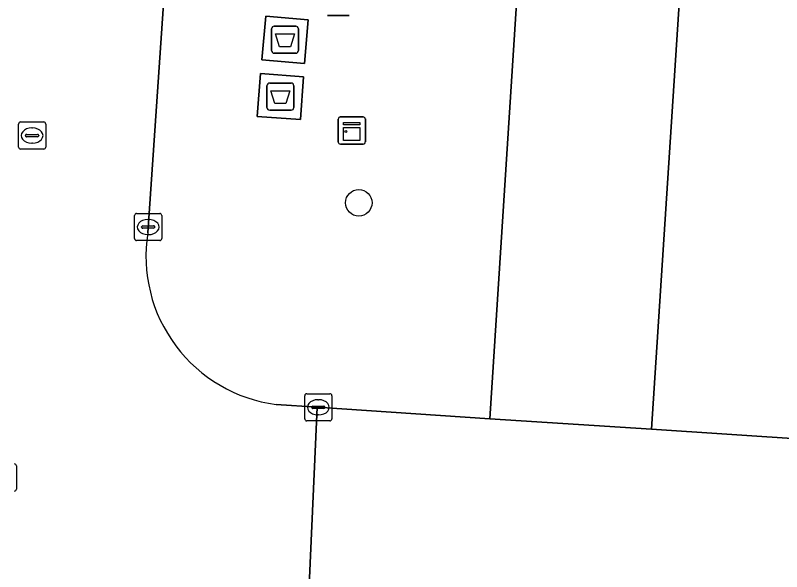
# Model space of a CAD drawing. Extents: x 161848 to 162726, y 385382 to 386521.
# Drawn here: x 162009.2 to 162037.47, y 385590.01 to 385610.51 of the extents above; entities that cross this region are included whole.
import ezdxf

# ---------------------------------------------------------------- set-up
doc = ezdxf.new("R2010")
doc.units = 0
for name, color, linetype in [('IMGEO_Afval_apart_plaats', 7, 'Continuous'), ('IMGEO_Boom', 7, 'Continuous'), ('IMGEO_Kast', 7, 'Continuous'), ('IMGEO_Kolk', 7, 'Continuous'), ('IMGEO_Lichtmast', 7, 'Continuous'), ('IMGEO_Parkeervlak_open', 7, 'Continuous'), ('IMGEO_Rijbaan_lokaal_open', 7, 'Continuous'), ('IMGEO_Rioolput', 7, 'Continuous'), ('IMGEO_Voetpad_gesloten', 7, 'Continuous'), ('IMGEO_Voetpad_open', 7, 'Continuous')]:
    doc.layers.add(name, color=color, linetype=linetype)

msp = doc.modelspace()

# ---------------------------------------------------------------- linework, layer by layer
at = {"layer": 'IMGEO_Afval_apart_plaats'}
for p, q in [((162018.757, 385610.113), (162019.547, 385610.113)), ((162019.547, 385610.113), (162018.757, 385610.113)), ((162018.657, 385609.213), (162018.657, 385610.013)), ((162018.657, 385610.013), (162018.657, 385609.213)), ((162019.647, 385610.013), (162019.647, 385609.213)), ((162019.647, 385609.213), (162019.647, 385610.013)), ((162019.547, 385609.113), (162018.757, 385609.113)), ((162018.757, 385609.113), (162019.547, 385609.113)), ((162018.486, 385607.118), (162018.486, 385607.918)), ((162018.486, 385607.918), (162018.486, 385607.118)), ((162018.586, 385608.018), (162019.376, 385608.018)), ((162019.376, 385608.018), (162018.586, 385608.018)), ((162019.476, 385607.918), (162019.476, 385607.118)), ((162019.476, 385607.118), (162019.476, 385607.918)), ((162019.376, 385607.018), (162018.586, 385607.018)), ((162018.586, 385607.018), (162019.376, 385607.018))]:
    msp.add_line(p, q, dxfattribs=at)
for points in [[(162018.8, 385609.827), (162019.504, 385609.827), (162019.355, 385609.357), (162018.949, 385609.357), (162018.8, 385609.827)], [(162018.629, 385607.732), (162019.333, 385607.732), (162019.184, 385607.262), (162018.778, 385607.262), (162018.629, 385607.732)]]:
    msp.add_lwpolyline(points, dxfattribs=at)
for centre, start, end in [((162018.757, 385610.013), 90, 180), ((162018.757, 385610.013), 90, 180), ((162019.547, 385610.013), 0, 90), ((162019.547, 385610.013), 360, 90), ((162018.757, 385609.213), 180, 270), ((162018.757, 385609.213), 180, 270), ((162019.547, 385609.213), 270, 0), ((162019.547, 385609.213), 270, 0), ((162018.586, 385607.918), 90, 180), ((162018.586, 385607.918), 90, 180), ((162019.376, 385607.918), 0, 90), ((162019.376, 385607.918), 360, 90), ((162018.586, 385607.118), 180, 270), ((162018.586, 385607.118), 180, 270), ((162019.376, 385607.118), 270, 0), ((162019.376, 385607.118), 270, 0)]:
    msp.add_arc(centre, 0.1, start, end, dxfattribs=at)
at = {"layer": 'IMGEO_Boom'}
msp.add_circle((162021.871, 385603.603), 0.489, dxfattribs=at)
at = {"layer": 'IMGEO_Kast'}
for p, q in [((162021.114, 385605.843), (162021.114, 385606.684)), ((162021.114, 385606.684), (162021.114, 385605.843)), ((162021.189, 385606.768), (162022.03, 385606.768)), ((162022.03, 385606.768), (162021.189, 385606.768)), ((162022.114, 385606.693), (162022.114, 385605.852)), ((162022.114, 385605.852), (162022.114, 385606.693)), ((162022.039, 385605.768), (162021.198, 385605.768)), ((162021.198, 385605.768), (162022.039, 385605.768))]:
    msp.add_line(p, q, dxfattribs=at)
for points in [[(162021.309, 385606.558), (162021.909, 385606.558), (162021.909, 385606.473), (162021.309, 385606.473), (162021.309, 385606.558)], [(162021.309, 385606.383), (162021.909, 385606.383), (162021.909, 385605.894), (162021.309, 385605.894), (162021.309, 385606.383)]]:
    msp.add_lwpolyline(points, dxfattribs=at)
msp.add_circle((162021.393, 385606.232), 0.0377, dxfattribs=at)
for centre, start, end in [((162021.192, 385606.69), 92.4484, 184.2845), ((162021.192, 385606.69), 92.4484, 184.2845), ((162022.036, 385606.69), 2.4484, 94.2845), ((162022.036, 385606.69), 2.4484, 94.2845), ((162021.192, 385605.846), 182.4484, 274.2845), ((162021.192, 385605.846), 182.4484, 274.2845), ((162022.036, 385605.846), 272.4484, 4.2845), ((162022.036, 385605.846), 272.4484, 4.2845)]:
    msp.add_arc(centre, 0.0779, start, end, dxfattribs=at)
at = {"layer": 'IMGEO_Kolk'}
for p, q in [((162013.604, 385602.284), (162013.604, 385603.136)), ((162013.679, 385603.21), (162014.531, 385603.21)), ((162014.092, 385602.99), (162014.117, 385602.99)), ((162014.605, 385603.136), (162014.605, 385602.284)), ((162013.863, 385602.704), (162013.863, 385602.716)), ((162013.906, 385602.753), (162014.304, 385602.753)), ((162014.347, 385602.716), (162014.347, 385602.704)), ((162014.301, 385602.667), (162013.903, 385602.667)), ((162014.115, 385602.43), (162014.09, 385602.43)), ((162014.531, 385602.21), (162013.679, 385602.21)), ((162019.878, 385595.639), (162019.878, 385596.491)), ((162019.953, 385596.565), (162020.805, 385596.565)), ((162020.879, 385596.491), (162020.879, 385595.639)), ((162020.366, 385596.345), (162020.391, 385596.345)), ((162020.137, 385596.059), (162020.137, 385596.071)), ((162020.575, 385596.022), (162020.177, 385596.022)), ((162020.18, 385596.108), (162020.578, 385596.108)), ((162020.621, 385596.071), (162020.621, 385596.059)), ((162020.389, 385595.785), (162020.364, 385595.785)), ((162020.805, 385595.565), (162019.953, 385595.565))]:
    msp.add_line(p, q, dxfattribs=at)
for points in [[(162013.604, 385602.284), (162013.604, 385603.136)], [(162013.679, 385603.21), (162014.531, 385603.21)], [(162014.605, 385603.136), (162014.605, 385602.284)], [(162014.531, 385602.21), (162013.679, 385602.21)], [(162019.878, 385595.639), (162019.878, 385596.491)], [(162019.953, 385596.565), (162020.805, 385596.565)], [(162020.879, 385596.491), (162020.879, 385595.639)], [(162020.805, 385595.565), (162019.953, 385595.565)]]:
    msp.add_lwpolyline(points, dxfattribs=at)
for centre, radius, start, end in [((162013.681, 385603.134), 0.0765, 91.552, 178.448), ((162013.681, 385603.134), 0.0765, 91.552, 178.448), ((162014.529, 385603.134), 0.0765, 1.552, 88.448), ((162014.529, 385603.134), 0.0765, 1.552, 88.448), ((162013.903, 385602.713), 0.0403, 85.8775, 175.7526), ((162014.308, 385602.715), 0.0386, 1.7309, 96.639), ((162013.9, 385602.703), 0.0366, 178.938, 274.7102), ((162014.304, 385602.71), 0.043, 264.8664, 352.4533), ((162013.681, 385602.286), 0.0765, 181.552, 268.448), ((162013.681, 385602.286), 0.0765, 181.552, 268.448), ((162014.529, 385602.286), 0.0765, 271.552, 358.448), ((162014.529, 385602.286), 0.0765, 271.552, 358.448), ((162019.955, 385596.489), 0.0765, 91.552, 178.448), ((162019.955, 385596.489), 0.0765, 91.552, 178.448), ((162020.803, 385596.489), 0.0765, 1.552, 88.448), ((162020.803, 385596.489), 0.0765, 1.552, 88.448), ((162020.177, 385596.068), 0.0403, 85.8775, 175.7526), ((162020.174, 385596.058), 0.0366, 178.938, 274.7102), ((162020.578, 385596.065), 0.043, 264.8664, 352.4533), ((162020.582, 385596.07), 0.0386, 1.7309, 96.639), ((162019.955, 385595.641), 0.0765, 181.552, 268.448), ((162019.955, 385595.641), 0.0765, 181.552, 268.448), ((162020.803, 385595.641), 0.0765, 271.552, 358.448), ((162020.803, 385595.641), 0.0765, 271.552, 358.448)]:
    msp.add_arc(centre, radius, start, end, dxfattribs=at)
for centre, major_axis, ratio, start_param, end_param in [((162014.091, 385602.71), (-0.387, 0.002), 0.722429, 4.712389, 7.853982), ((162014.116, 385602.71), (-0.39, 0.002), 0.717154, 1.570796, 4.712389), ((162020.365, 385596.065), (-0.387, 0.002), 0.722429, 4.712389, 7.853982), ((162020.39, 385596.065), (-0.39, 0.002), 0.717154, 1.570796, 4.712389)]:
    msp.add_ellipse(centre, major_axis=major_axis, ratio=ratio, start_param=start_param, end_param=end_param, dxfattribs=at)
at = {"layer": 'IMGEO_Lichtmast'}
for p, q in [((162021.512, 385610.512), (162020.722, 385610.512)), ((162020.722, 385610.512), (162021.512, 385610.512))]:
    msp.add_line(p, q, dxfattribs=at)
at = {"layer": 'IMGEO_Parkeervlak_open'}
msp.add_lwpolyline([(162034.529, 385623.787), (162028.532, 385624.17), (162026.711, 385595.643), (162032.666, 385595.254)], close=True, dxfattribs=at)
at = {"layer": 'IMGEO_Rijbaan_lokaal_open'}
for points in [[(162014.09, 385602.491), (162015.218, 385619.015), (162016.148, 385632.865), (162010.05, 385633.182), (162008.94, 385616.682), (162007.797, 385599.605), (162007.58, 385596.315), (162007.244, 385591.241), (162006.746, 385583.864), (162005.598, 385566.94), (162003.18, 385531.527), (162002.072, 385515.337), (161999.911, 385483.524), (161999.357, 385475.567), (161997.814, 385452.783), (161997.678, 385450.723)], [(162018.349, 385589.345), (162020.024, 385589.221), (162020.337, 385596.068), (162018.823, 385596.169)], [(162165.097, 385586.64), (162130.155, 385588.889), (162094.025, 385591.248), (162087.578, 385591.669), (162081.518, 385592.065), (162071.227, 385592.737), (162065.28, 385593.125), (162054.943, 385593.8), (162048.733, 385594.205), (162038.406, 385594.88), (162032.666, 385595.254), (162026.711, 385595.643), (162020.337, 385596.068), (162020.024, 385589.221), (162023.178, 385588.988), (162091.06, 385584.457)]]:
    msp.add_lwpolyline(points, dxfattribs=at)
msp.add_lwpolyline([(162101.971, 385625.611), (162028.926, 385630.337), (162028.532, 385624.17), (162034.529, 385623.787), (162032.666, 385595.254), (162038.406, 385594.88), (162040.269, 385623.421), (162050.597, 385622.756), (162048.733, 385594.205), (162054.943, 385593.8), (162056.808, 385622.355), (162067.144, 385621.687), (162065.28, 385593.125), (162071.227, 385592.737), (162073.093, 385621.302), (162083.384, 385620.637), (162081.518, 385592.065), (162087.578, 385591.669), (162089.444, 385620.246), (162096.199, 385619.809), (162101.588, 385619.691)], close=True, dxfattribs=at)
msp.add_arc((162019.533, 385601.633), 5.51, 171.0451, 262.596, dxfattribs=at)
at = {"layer": 'IMGEO_Rioolput'}
for p, q in [((162009.323, 385605.655), (162009.323, 385606.507)), ((162009.398, 385606.581), (162010.25, 385606.581)), ((162010.324, 385606.507), (162010.324, 385605.655)), ((162009.625, 385606.124), (162010.023, 385606.124)), ((162009.811, 385606.361), (162009.836, 385606.361)), ((162009.582, 385606.075), (162009.582, 385606.087)), ((162010.02, 385606.038), (162009.622, 385606.038)), ((162010.066, 385606.087), (162010.066, 385606.075)), ((162010.25, 385605.581), (162009.398, 385605.581)), ((162009.834, 385605.801), (162009.809, 385605.801)), ((162009.243, 385593.905), (162009.243, 385593.053))]:
    msp.add_line(p, q, dxfattribs=at)
for points in [[(162009.323, 385605.655), (162009.323, 385606.507)], [(162009.398, 385606.581), (162010.25, 385606.581)], [(162010.324, 385606.507), (162010.324, 385605.655)], [(162010.25, 385605.581), (162009.398, 385605.581)], [(162009.243, 385593.905), (162009.243, 385593.053)]]:
    msp.add_lwpolyline(points, dxfattribs=at)
for centre, radius, start, end in [((162009.4, 385606.505), 0.0765, 91.552, 178.448), ((162009.4, 385606.505), 0.0765, 91.552, 178.448), ((162010.248, 385606.505), 0.0765, 1.552, 88.448), ((162010.248, 385606.505), 0.0765, 1.552, 88.448), ((162009.622, 385606.084), 0.0403, 85.8775, 175.7526), ((162010.027, 385606.086), 0.0386, 1.7309, 96.639), ((162009.619, 385606.074), 0.0366, 178.938, 274.7102), ((162010.023, 385606.081), 0.043, 264.8664, 352.4533), ((162009.4, 385605.657), 0.0765, 181.552, 268.448), ((162009.4, 385605.657), 0.0765, 181.552, 268.448), ((162010.248, 385605.657), 0.0765, 271.552, 358.448), ((162010.248, 385605.657), 0.0765, 271.552, 358.448), ((162009.167, 385593.903), 0.0765, 1.552, 88.448), ((162009.167, 385593.903), 0.0765, 1.552, 88.448), ((162009.167, 385593.055), 0.0765, 271.552, 358.448), ((162009.167, 385593.055), 0.0765, 271.552, 358.448)]:
    msp.add_arc(centre, radius, start, end, dxfattribs=at)
for centre, major_axis, ratio, start_param, end_param in [((162009.81, 385606.081), (-0.387, 0.002), 0.722429, 4.712389, 7.853982), ((162009.835, 385606.081), (-0.39, 0.002), 0.717154, 1.570796, 4.712389)]:
    msp.add_ellipse(centre, major_axis=major_axis, ratio=ratio, start_param=start_param, end_param=end_param, dxfattribs=at)
at = {"layer": 'IMGEO_Voetpad_gesloten'}
for points in [[(162020.004, 385610.35), (162018.439, 385610.485), (162018.3, 385608.877), (162019.866, 385608.742)], [(162019.836, 385608.249), (162018.243, 385608.367), (162018.126, 385606.787), (162019.72, 385606.669)]]:
    msp.add_lwpolyline(points, close=True, dxfattribs=at)
at = {"layer": 'IMGEO_Voetpad_open'}
for points in [[(162018.823, 385596.169), (162020.337, 385596.068), (162026.711, 385595.643), (162028.532, 385624.17), (162028.926, 385630.337), (162029.285, 385635.956), (162032.089, 385677.79)], [(162015.218, 385619.015), (162014.09, 385602.491)]]:
    msp.add_lwpolyline(points, dxfattribs=at)
for points in [[(162020.004, 385610.35), (162019.866, 385608.742), (162018.3, 385608.877), (162018.439, 385610.485)], [(162019.836, 385608.249), (162019.72, 385606.669), (162018.126, 385606.787), (162018.243, 385608.367)]]:
    msp.add_lwpolyline(points, close=True, dxfattribs=at)
msp.add_arc((162019.533, 385601.633), 5.51, 171.0451, 262.596, dxfattribs=at)

doc.saveas('drawing.dxf')
